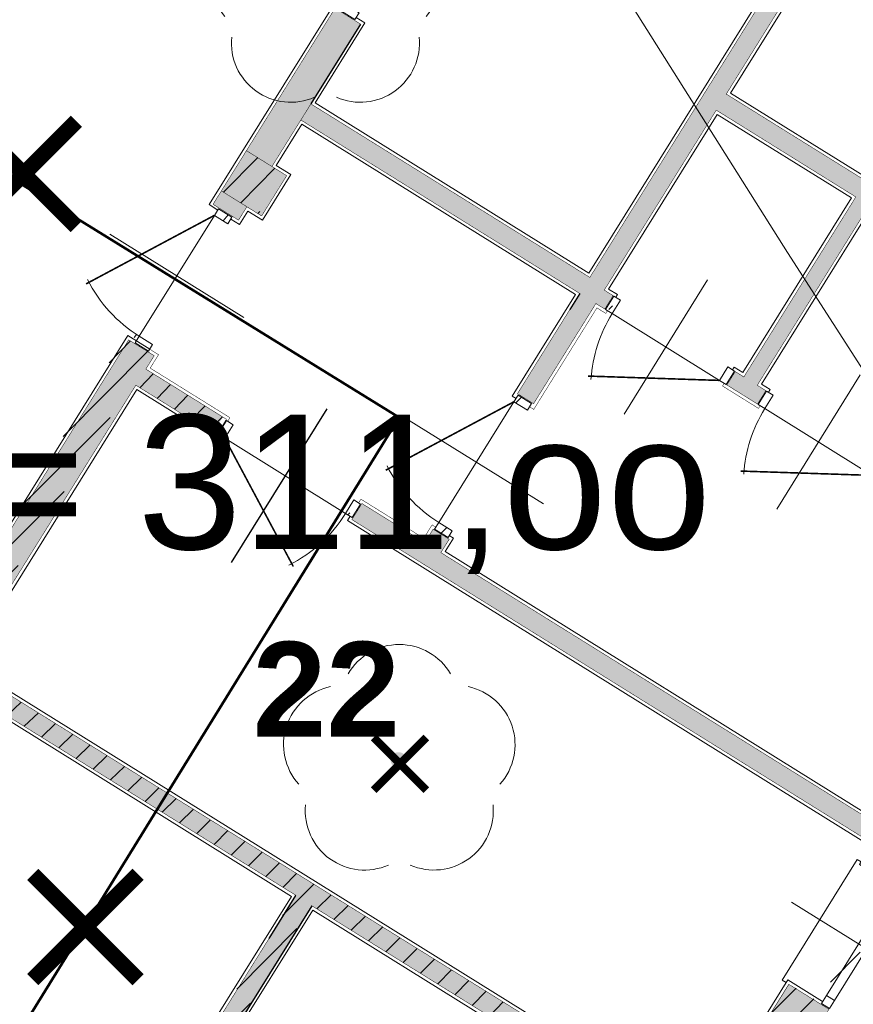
# Model space of a CAD drawing. Extents: x 4615668 to 9294084, y 5325188 to 10688993.
# Tile 629 of 656: x 4651598.04 to 4651603.31, y 5338724.82 to 5338731.05. Entities that reach past the tile are written whole.
import ezdxf

# ---------------------------------------------------------------- set-up
doc = ezdxf.new("R2010")
doc.units = 0
doc.header["$MEASUREMENT"] = 0
doc.linetypes.add('DASHED', pattern=[19.049999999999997, 12.7, -6.35])
for name, color, linetype, lineweight in [('00_GM_DR_SKARPY', 96, 'Continuous', 15), ('budynek', 7, 'Continuous', 53), ('warst_ciagla', 7, 'Continuous', 0), ('Wymiar', 7, 'Continuous', 9), ('zielen', 7, 'Continuous', 13)]:
    doc.layers.add(name, color=color, linetype=linetype, lineweight=lineweight)
doc.layers.add('sciany', color=1, linetype='Continuous')
doc.layers.add('STOLARKA', color=4, linetype='Continuous')
doc.styles.add('Style-Arial', font='arial.ttf')
doc.styles.add('tomek14', font='ISOCP.shx', dxfattribs={"height": 14})
pattern_1 = [(45, (-16734.60844200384, 1868.813515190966), (-0.0883883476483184, 0.0883883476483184), [])]

# ---------------------------------------------------------------- blocks, each defined once
blk = doc.blocks.new('G$CF45FC2ED')
at = {"layer": 'STOLARKA', "color": 252, "linetype": 'Continuous', "lineweight": 0}
for p, q in [((45, 100.0000000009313), (45, 0)), ((85, 49.99999999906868), (5, 49.99999999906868))]:
    blk.add_line(p, q, dxfattribs=at)
at = {"layer": 'STOLARKA', "color": 252, "linetype": 'Continuous', "lineweight": 0, "const_width": 0.9999999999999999}
blk.add_lwpolyline([(5, 50), (77.05658363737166, 91.6018879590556)], dxfattribs=at)
at = {"layer": 'STOLARKA', "color": 252, "linetype": 'Continuous', "lineweight": 0}
for points in [[(5, 40), (5, 50), (0, 50), (0, 40)], [(85, 40), (85, 50), (90, 50), (90, 40)]]:
    blk.add_lwpolyline(points, close=True, dxfattribs=at)
blk.add_arc((-5, 49.99999999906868), 90, 0, 28.08978682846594, dxfattribs=at)
blk = doc.blocks.new('G$C8361AC1F')
at = {"layer": 'STOLARKA', "color": 252, "linetype": 'Continuous', "lineweight": 0}
for p, q in [((50, 100.0000000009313), (50, 0)), ((5, 50), (95, 49.99999999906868))]:
    blk.add_line(p, q, dxfattribs=at)
at = {"layer": 'STOLARKA', "color": 252, "linetype": 'Continuous', "lineweight": 0, "const_width": 0.9999999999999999}
blk.add_lwpolyline([(95, 50), (15.32566285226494, 95.99999999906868)], dxfattribs=at)
at = {"layer": 'STOLARKA', "color": 252, "linetype": 'Continuous', "lineweight": 0}
for points in [[(5, 40), (5, 50), (0, 50), (0, 40)], [(95, 40), (95, 50), (100, 50), (100, 40)]]:
    blk.add_lwpolyline(points, close=True, dxfattribs=at)
blk.add_arc((95, 49.99999999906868), 90, 148.7266556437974, 180, dxfattribs=at)
blk = doc.blocks.new('G$CB8F5CD2F')
at = {"layer": 'sciany', "ltscale": 40}
h = blk.add_hatch(color=0, dxfattribs=at)
h.dxf.hatch_style = 1
h.paths.add_polyline_path([(1451.682154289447, 1738.997292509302), (1451.682154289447, 1753.997292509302), (1041.682154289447, 1753.997292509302), (1041.682154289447, 1738.997292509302), (1451.682154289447, 1738.997292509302)], is_closed=False)
h.paths.add_polyline_path([(1451.682154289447, 1723.997292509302), (1451.682154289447, 1738.997292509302), (1041.682154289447, 1738.997292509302), (1041.682154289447, 1723.997292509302), (1451.682154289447, 1723.997292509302)], is_closed=False)
h.paths.add_polyline_path([(1108.520857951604, 1660.363933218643), (1120.520857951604, 1660.363933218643), (1120.520857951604, 1723.997292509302), (1108.520857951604, 1723.997292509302), (1108.520857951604, 1660.363933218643)], is_closed=False)
h.paths.add_polyline_path([(911.6821542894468, 1738.997292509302), (911.6821542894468, 1723.997292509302), (1041.682154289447, 1723.997292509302), (1041.682154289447, 1738.042348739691), (911.6821542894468, 1738.997292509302)], is_closed=False)
h.paths.add_polyline_path([(911.6821542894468, 1753.997292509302), (911.6821542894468, 1738.997292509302), (1041.682154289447, 1738.042348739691), (1041.682154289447, 1754.000000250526), (911.6821542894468, 1753.997292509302)], is_closed=False)
h.paths.add_polyline_path([(861.1821542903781, 1754.000000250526), (861.1821542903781, 1738.997292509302), (881.6821542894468, 1738.997292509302), (881.6821542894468, 1754.000000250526), (861.1821542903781, 1754.000000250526)], is_closed=False)
h.paths.add_polyline_path([(861.1821542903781, 1723.997292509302), (881.6821542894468, 1723.997292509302), (881.6821542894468, 1738.997292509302), (861.1821542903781, 1738.997292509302), (861.1821542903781, 1723.997292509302)], is_closed=False)
h.paths.add_polyline_path([(896.6821542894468, 1723.997292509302), (881.6821542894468, 1723.997292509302), (881.6821542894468, 1660.363933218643), (896.6821542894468, 1660.363933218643), (896.6821542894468, 1723.997292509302)], is_closed=False)
h.paths.add_polyline_path([(900.6821542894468, 1723.997292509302), (896.6821542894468, 1723.997292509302), (896.6821542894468, 1660.363933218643), (900.6821542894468, 1660.363933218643), (900.6821542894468, 1723.997292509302)], is_closed=False)
h.paths.add_polyline_path([(1466.682154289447, 1704.250000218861), (1481.682154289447, 1704.250000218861), (1481.682154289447, 1723.997292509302), (1466.682154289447, 1723.997292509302), (1466.682154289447, 1704.250000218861)], is_closed=False)
h.paths.add_polyline_path([(1466.682154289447, 1704.250000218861), (1466.682154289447, 1723.997292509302), (1451.682154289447, 1723.997292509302), (1451.682154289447, 1704.250000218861), (1466.682154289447, 1704.250000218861)], is_closed=False)
h.paths.add_polyline_path([(1466.682154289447, 1213.997292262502), (1481.682154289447, 1213.997292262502), (1481.682154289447, 1614.250000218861), (1466.682154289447, 1614.250000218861), (1466.682154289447, 1213.997292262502)], is_closed=False)
h.paths.add_polyline_path([(1451.682154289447, 1213.997292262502), (1466.682154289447, 1213.997292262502), (1466.682154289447, 1614.250000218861), (1451.682154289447, 1614.250000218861), (1451.682154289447, 1213.997292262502)], is_closed=False)
h.paths.add_polyline_path([(1348.104445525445, 1404.758360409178), (1348.104445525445, 1538.863933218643), (1354.284787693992, 1538.863933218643), (1354.284787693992, 1548.863933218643), (1331.91822454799, 1548.863933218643), (1331.91822454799, 1538.863933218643), (1338.315591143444, 1538.863933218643), (1338.315591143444, 1404.758360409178), (1234.520857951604, 1404.758360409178), (1234.520857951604, 1538.863933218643), (1240.91822454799, 1538.863933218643), (1240.91822454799, 1548.863933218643), (1224.520857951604, 1548.863933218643), (1224.520857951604, 1404.758360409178), (1120.520857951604, 1404.758360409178), (1120.520857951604, 1558.363933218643), (1108.520857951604, 1558.363933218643), (1108.520857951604, 1548.863933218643), (900.6821542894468, 1548.863933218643), (900.6821542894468, 1558.363933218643), (896.6821542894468, 1558.363933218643), (896.6821542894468, 1421.152787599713), (900.6821542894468, 1421.152787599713), (900.6821542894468, 1536.863933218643), (1108.520857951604, 1536.863933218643), (1108.520857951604, 1260.652787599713), (900.6821542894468, 1260.652787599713), (900.6821542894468, 1248.652787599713), (1108.520857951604, 1248.652787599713), (1108.520857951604, 1198.997292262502), (1120.520857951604, 1198.997292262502), (1120.520857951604, 1248.652787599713), (1127.123491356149, 1248.652787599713), (1127.123491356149, 1258.652787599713), (1120.520857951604, 1258.652787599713), (1120.520857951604, 1392.783479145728), (1224.520857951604, 1392.783479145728), (1224.520857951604, 1258.652787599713), (1218.123491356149, 1258.652787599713), (1218.123491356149, 1248.652787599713), (1240.91822454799, 1248.652787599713), (1240.91822454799, 1258.652787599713), (1234.520857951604, 1258.652787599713), (1234.520857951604, 1392.783479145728), (1338.315591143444, 1392.783479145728), (1338.315591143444, 1258.652787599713), (1331.91822454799, 1258.652787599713), (1331.91822454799, 1248.652787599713), (1354.284787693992, 1248.652787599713), (1354.284787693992, 1258.652787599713), (1348.104445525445, 1258.652787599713), (1348.104445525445, 1392.783479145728), (1451.682154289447, 1392.783479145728), (1451.682154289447, 1404.758360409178), (1348.104445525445, 1404.758360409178)], is_closed=False)
h.paths.add_polyline_path([(881.6821542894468, 1558.363933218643), (881.6821542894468, 1421.152787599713), (896.6821542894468, 1421.152787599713), (896.6821542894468, 1558.363933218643), (881.6821542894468, 1558.363933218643)], is_closed=False)
h.paths.add_polyline_path([(896.6821542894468, 1320.152787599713), (881.6821542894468, 1320.152787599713), (881.6821542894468, 1213.997292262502), (896.6821542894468, 1213.997292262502), (896.6821542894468, 1320.152787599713)], is_closed=False)
h.paths.add_polyline_path([(900.6052840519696, 1320.152787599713), (896.6821542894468, 1320.152787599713), (896.6821542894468, 1213.997292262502), (900.6821542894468, 1213.997292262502), (900.6821542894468, 1260.652787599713), (900.6052840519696, 1260.652787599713), (900.6052840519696, 1320.152787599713)], is_closed=False)
h.paths.add_polyline_path([(1108.520857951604, 1198.997292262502), (1108.520857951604, 1173.997292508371), (1120.520857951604, 1173.997292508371), (1120.520857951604, 1198.997292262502), (1108.520857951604, 1198.997292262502)], is_closed=False)
h.paths.add_polyline_path([(881.6821542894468, 1173.997292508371), (896.6821542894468, 1173.997292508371), (896.6821542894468, 1183.997292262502), (881.6821542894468, 1183.997292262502), (881.6821542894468, 1173.997292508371)], is_closed=False)
h.paths.add_polyline_path([(896.6821542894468, 1173.997292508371), (900.6821542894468, 1173.997292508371), (900.6821542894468, 1183.997292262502), (896.6821542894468, 1183.997292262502), (896.6821542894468, 1173.997292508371)], is_closed=False)
h.paths.add_polyline_path([(1451.682154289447, 1164.247292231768), (1466.682154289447, 1164.247292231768), (1466.682154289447, 1183.997292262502), (1451.682154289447, 1183.997292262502), (1451.682154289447, 1164.247292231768)], is_closed=False)
h.paths.add_polyline_path([(1481.682154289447, 1164.247292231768), (1481.682154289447, 1183.997292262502), (1466.682154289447, 1183.997292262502), (1466.682154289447, 1164.247292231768), (1481.682154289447, 1164.247292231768)], is_closed=False)
h = blk.add_hatch(color=0, dxfattribs=at)
h.dxf.hatch_style = 1
h.paths.add_polyline_path([(881.6821542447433, 1184.000000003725), (911.6821542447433, 1184.000000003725), (911.6821542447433, 1214.000000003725), (881.6821542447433, 1214.000000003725)])
h = blk.add_hatch(color=0, dxfattribs=at)
h.dxf.hatch_style = 1
h.paths.add_polyline_path([(1481.682154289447, 584.0912878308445), (1481.682154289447, 564.3412878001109), (1451.682154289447, 564.249999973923), (1451.682154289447, 584.0000000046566)])
h.paths.add_polyline_path([(1451.682154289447, 614.0000000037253), (1451.682154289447, 716.1306915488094), (1414.079520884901, 716.1306915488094), (1414.079520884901, 726.1306915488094), (1451.682154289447, 726.1306915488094), (1451.682154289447, 830.1306915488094), (1316.682154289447, 830.1306915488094), (1316.682154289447, 726.2637978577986), (1323.079520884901, 726.130691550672), (1323.079520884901, 716.130691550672), (1316.807222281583, 716.130691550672), (1316.682154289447, 596.0000000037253), (1323.079520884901, 596.0000000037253), (1323.079520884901, 584.0000000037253), (1298.284787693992, 584.0220370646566), (1298.284787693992, 596.0000000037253), (1304.182154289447, 596.0000000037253), (1304.182154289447, 716.1306915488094), (1298.284787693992, 716.3450071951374), (1298.284787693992, 726.130691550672), (1304.182154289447, 726.130691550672), (1304.182154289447, 830.1306915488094), (1169.182154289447, 830.1306915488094), (1169.182154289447, 726.1306915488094), (1206.284787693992, 726.1306915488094), (1206.284787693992, 716.1306915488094), (1169.182154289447, 716.1306915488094), (1169.182154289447, 596.0000000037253), (1197.284787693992, 596.0000000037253), (1197.284787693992, 584.0000000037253), (1157.182154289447, 584.0000000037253), (1157.192699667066, 644.1244061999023), (900.6874269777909, 644.1244061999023), (900.6768816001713, 614.0000000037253), (881.6821542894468, 614.0000000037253), (881.6821542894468, 666.0000000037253), (900.6821542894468, 666.0000000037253), (900.6821542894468, 655.6287013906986), (1157.182154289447, 655.8207276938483), (1157.182154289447, 830.3914445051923), (900.6821542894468, 830.3914445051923), (900.6821542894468, 757.0000000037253), (881.6821542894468, 757.0000000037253), (881.6821542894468, 1072.951534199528), (900.6821542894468, 1073.000000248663), (900.6821542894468, 1063.000000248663), (958.1052840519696, 1063.000000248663), (958.1052840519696, 1051.000000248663), (900.6821542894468, 1051.000000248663), (900.6821542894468, 842.3914445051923), (1451.682154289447, 842.3914445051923), (1451.754798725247, 947.3524121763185), (1481.682154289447, 947.353846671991), (1481.682154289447, 614.2086764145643)])
h = blk.add_hatch(color=0, dxfattribs=at)
h.dxf.hatch_style = 1
h.paths.add_polyline_path([(1120.520857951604, 1063.000000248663), (1120.520857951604, 1073.000000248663), (1108.520857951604, 1073.000000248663), (1108.520857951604, 1063.000000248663), (1061.682154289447, 1063.000000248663), (1061.682154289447, 1051.000000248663), (1451.682154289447, 1051.000000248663), (1451.682154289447, 1063.000000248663), (1120.520857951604, 1063.000000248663)], is_closed=False)
at = {"layer": 'sciany', "color": 0, "ltscale": 40}
for p, q in [((1151.682154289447, 1404.758360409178), (1151.682154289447, 1404.761068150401)), ((1211.682154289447, 1404.758360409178), (1211.682154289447, 1404.761068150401)), ((1151.682154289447, 1392.783479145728), (1151.682154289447, 1392.786186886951)), ((1211.682154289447, 1392.783479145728), (1211.682154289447, 1392.786186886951)), ((900.6052840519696, 1320.155495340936), (900.6052840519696, 1260.655495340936)), ((900.6821542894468, 1289.063692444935), (900.6052840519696, 1289.063692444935)), ((971.6821542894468, 1260.652787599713), (971.6821542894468, 1260.655495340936)), ((1031.682154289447, 1260.652787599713), (1031.682154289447, 1260.655495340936)), ((1091.682154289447, 1260.652787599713), (1091.682154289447, 1260.655495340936)), ((971.6821542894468, 1248.652787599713), (971.6821542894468, 1248.655495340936)), ((1031.682154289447, 1248.652787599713), (1031.682154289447, 1248.655495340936)), ((1091.682154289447, 1248.652787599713), (1091.682154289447, 1248.655495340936)), ((1108.520857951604, 1248.655495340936), (1108.520857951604, 1236.655495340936)), ((1011.182154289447, 1102.22507028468), (1011.182154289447, 987.529883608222)), ((1157.182154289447, 798.2613830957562), (1157.182154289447, 830.3914445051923)), ((1169.182154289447, 830.1306915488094), (1169.182154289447, 726.1306915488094))]:
    blk.add_line(p, q, dxfattribs=at)
at = {"layer": 'sciany', "color": 0, "lineweight": 0, "ltscale": 40}
blk.add_line((1525.682154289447, 992.31900860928), (1425.682154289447, 992.31900860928), dxfattribs=at)
at = {"layer": 'sciany', "color": 0, "ltscale": 40, "const_width": 0.3}
for points in [[(1224.520857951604, 1548.866640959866), (1224.520857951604, 1404.761068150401), (1120.520857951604, 1404.761068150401), (1120.520857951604, 1558.366640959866)], [(1108.520857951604, 1536.866640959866), (1108.520857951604, 1260.655495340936), (900.6052840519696, 1260.655495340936)], [(1234.520857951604, 1392.786186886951), (1234.520857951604, 1258.655495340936), (1240.91822454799, 1258.655495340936), (1240.91822454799, 1248.655495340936), (1218.123491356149, 1248.655495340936), (1218.123491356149, 1258.655495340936), (1224.520857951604, 1258.655495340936), (1224.520857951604, 1392.786186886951), (1120.520857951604, 1392.786186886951), (1120.520857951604, 1258.655495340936), (1127.123491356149, 1258.655495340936), (1127.123491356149, 1248.655495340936), (1120.520857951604, 1248.655495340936), (1120.520857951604, 1174.000000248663), (1108.520857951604, 1174.000000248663), (1108.520857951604, 1248.655495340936), (900.6687312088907, 1248.655495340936), (900.6732178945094, 1248.655495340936)], [(1119.350229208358, 1171.000000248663), (1122.520857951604, 1171.000000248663), (1122.520857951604, 1246.655495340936), (1129.123491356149, 1246.655495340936), (1129.123491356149, 1248.655495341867)], [(1216.123491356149, 1248.655495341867), (1216.123491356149, 1246.655495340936), (1242.91822454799, 1246.655495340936), (1242.91822454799, 1248.655495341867)], [(900.6821542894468, 655.6287013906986), (1157.182154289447, 656.0000000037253), (1157.182154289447, 830.3914445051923), (900.6821542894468, 830.3914445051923), (900.6821542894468, 757.0000000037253), (881.6821542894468, 757.0000000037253), (881.6821542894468, 1073.000000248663), (900.6821542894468, 1073.000000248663), (900.6821542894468, 1063.000000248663), (960.6821542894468, 1063.000000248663), (960.6821542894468, 1051.000000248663), (900.6821542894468, 1051.000000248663), (900.6821542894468, 756.9314009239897)], [(962.1052840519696, 1065.000000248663), (902.6821542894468, 1065.000000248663), (902.6821542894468, 1075.000000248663), (896.1052840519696, 1075.000000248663)], [(1109.350229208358, 1075.000000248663), (1106.520857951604, 1075.000000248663), (1106.520857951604, 1065.000000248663), (1059.682154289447, 1065.000000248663)], [(1451.682154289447, 1063.000000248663), (1120.520857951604, 1063.000000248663), (1120.520857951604, 1073.000000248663), (1108.520857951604, 1073.000000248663), (1108.520857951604, 1063.000000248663), (1061.682154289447, 1063.000000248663), (1061.682154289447, 1051.000000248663), (1451.682154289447, 1051.000000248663)], [(962.1052840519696, 1065.000000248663), (962.1052840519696, 1062.22507028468)], [(1059.682154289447, 1065.000000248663), (1059.682154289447, 1062.22507028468)], [(1481.682154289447, 947.353846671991), (1451.754799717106, 947.353846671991), (1451.682154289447, 842.3914445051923), (900.6821542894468, 842.3914445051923), (900.6821542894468, 1051.000000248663)], [(1451.682154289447, 947.353846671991), (1451.682154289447, 614.0000000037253), (1481.682154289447, 614.0000000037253), (1481.682154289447, 947.353846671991)], [(1169.182154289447, 726.1306915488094), (1169.182154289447, 830.1306915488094), (1304.182154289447, 830.1306915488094)]]:
    blk.add_lwpolyline(points, dxfattribs=at)
at = {"layer": 'sciany', "color": 0, "lineweight": 0, "ltscale": 40}
for points in [[(1242.91822454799, 1548.866640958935), (1242.91822454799, 1550.866640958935), (1222.520857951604, 1550.866640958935), (1222.520857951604, 1406.761068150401), (1122.520857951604, 1406.761068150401), (1122.520857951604, 1560.366640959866), (1119.350229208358, 1560.366640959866)], [(896.1052840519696, 1419.155495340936), (902.6052840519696, 1419.155495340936), (902.6052840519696, 1534.866640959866), (1106.520857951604, 1534.866640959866), (1106.520857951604, 1262.655495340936), (902.6052840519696, 1262.655495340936), (902.6052840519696, 1322.155495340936), (896.1052840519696, 1322.155495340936)], [(1129.123491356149, 1258.655495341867), (1129.123491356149, 1260.655495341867), (1122.520857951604, 1260.655495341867), (1122.520857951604, 1390.786186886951), (1222.520857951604, 1390.786186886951), (1222.520857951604, 1260.655495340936), (1216.123491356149, 1260.655495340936), (1216.123491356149, 1258.655495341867)], [(1242.91822454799, 1258.655495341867), (1242.91822454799, 1260.655495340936), (1236.520857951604, 1260.655495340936), (1236.520857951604, 1390.786186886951), (1336.315591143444, 1390.786186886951), (1336.315591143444, 1260.655495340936), (1329.91822454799, 1260.655495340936), (1329.91822454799, 1258.655495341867)], [(879.8750756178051, 1322.155495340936), (879.6821542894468, 1172.500000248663), (886.1052840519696, 1172.500000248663)], [(896.1052840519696, 1172.000000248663), (902.6052840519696, 1172.000000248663), (902.6052840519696, 1181.973497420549), (913.6052840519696, 1181.973497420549), (913.6052840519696, 1215.975428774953), (902.6052840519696, 1215.975428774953), (902.6052840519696, 1246.655495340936), (1106.520857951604, 1246.655495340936), (1106.520857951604, 1171.000000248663), (1109.350229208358, 1171.000000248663)], [(896.1052840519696, 1075.000000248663), (879.6821542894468, 1075.000000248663), (879.6821542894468, 755.5893839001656), (886.1821542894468, 755.5893839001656)], [(1475.682154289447, 1076.249999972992), (1449.682154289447, 1076.249999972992), (1449.682154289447, 1065.000000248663), (1122.520857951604, 1065.000000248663), (1122.520857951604, 1075.000000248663), (1119.350229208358, 1075.000000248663)], [(962.1052840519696, 1052.22507028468), (962.1052840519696, 1049.000000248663), (902.6821542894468, 1049.000000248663), (902.6821542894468, 844.3914445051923), (1449.682154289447, 844.3914445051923), (1449.682154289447, 949.353846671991), (1475.682154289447, 949.353846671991)], [(1059.682154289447, 1052.22507028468), (1059.682154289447, 1049.000000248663), (1449.682154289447, 1049.000000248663), (1449.682154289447, 1035.32600692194), (1475.704980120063, 1035.32600692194)], [(1449.682154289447, 947.31900860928), (1446.682154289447, 947.31900860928), (1446.682154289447, 1037.31900860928), (1449.682154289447, 1037.31900860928)], [(896.1821542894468, 668.0000000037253), (902.1052840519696, 668.0000000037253), (902.1052840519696, 658.0000000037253), (1155.182154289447, 658.0000000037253), (1155.182154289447, 828.3914445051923), (902.6821542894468, 828.3914445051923), (902.6821542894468, 755.0000000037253), (896.1821542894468, 755.0000000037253)], [(1296.284787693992, 726.1306915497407), (1296.284787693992, 728.1306915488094), (1302.182154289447, 728.1306915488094), (1302.182154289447, 828.1306915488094), (1171.182154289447, 828.1306915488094), (1171.182154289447, 728.1306915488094), (1209.284787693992, 728.1306915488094), (1209.284787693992, 726.1306915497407)]]:
    blk.add_lwpolyline(points, dxfattribs=at)
at = {"layer": 'sciany', "color": 0, "ltscale": 40, "const_width": 0.3}
for points in [[(900.6821542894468, 1320.155495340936), (881.6821542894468, 1320.155495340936), (881.6821542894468, 1214.000000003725), (900.6821542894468, 1214.000000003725)], [(881.6821542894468, 1184.000000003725), (911.6821542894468, 1184.000000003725), (911.6821542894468, 1214.000000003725), (881.6821542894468, 1214.000000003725)], [(900.6821542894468, 1174.000000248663), (900.6821542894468, 1184.000000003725), (881.6821542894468, 1184.000000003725), (881.6821542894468, 1174.000000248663)]]:
    blk.add_lwpolyline(points, close=True, dxfattribs=at)
at = {"layer": 'sciany', "color": 0, "lineweight": 0, "ltscale": 40}
for points in [[(1481.682154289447, 1030.81900860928), (1481.682154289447, 953.81900860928), (1475.682154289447, 953.81900860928), (1475.682154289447, 1030.81900860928)], [(1481.682154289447, 947.81900860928), (1481.682154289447, 953.81900860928), (1475.682154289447, 953.81900860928), (1475.682154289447, 947.81900860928)]]:
    blk.add_lwpolyline(points, close=True, dxfattribs=at)
at = {"layer": 'sciany', "color": 0, "ltscale": 40}
for name, p, rotation in [('G$C8361AC1F', (936.1052840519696, 1320.655495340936), 89.99999999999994), ('G$CF45FC2ED', (1217.623491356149, 1298.655495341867), 180), ('G$CF45FC2ED', (1331.41822454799, 1298.655495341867), 180), ('G$C8361AC1F', (936.1052840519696, 1073.500000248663), 90.00000000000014), ('G$C8361AC1F', (1159.350229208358, 1073.500000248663), 89.9999999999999), ('G$C8361AC1F', (1061.182154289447, 1102.22507028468), 180)]:
    blk.add_blockref(name, p, dxfattribs=dict(at, rotation=rotation))
blk = doc.blocks.new('922_5')
at = {"layer": 'zielen', "linetype": 'Continuous', "lineweight": 13}
h = blk.add_hatch(color=96, dxfattribs=at)
edge = h.paths.add_edge_path()
edge.add_arc((-0.0004999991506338, 3.49246e-10), 0.05, 0, 360)
at = {"layer": 'zielen', "color": 96, "linetype": 'Continuous', "lineweight": 13}
for centre, radius, start, end in [((0.0045000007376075, 0.3570000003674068), 0.374593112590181, 30.12431666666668, 149.8756805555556), ((-0.3524999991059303, 0.0980000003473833), 0.3751972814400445, 101.9987666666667, 221.9758638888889), ((0.3615000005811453, 0.0980000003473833), 0.3752892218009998, 318.024136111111, 78.00123333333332), ((-0.2154999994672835, -0.3209999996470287), 0.3748306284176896, 174.3350361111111, 293.7606888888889), ((0.2245000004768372, -0.3209999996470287), 0.3747665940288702, 246.2393111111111, 5.664963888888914)]:
    blk.add_arc(centre, radius, start, end, dxfattribs=at)
blk = doc.blocks.new('G$C3390F2A0')
at = {"layer": 'budynek', "color": 7, "linetype": 'Continuous', "lineweight": 53, "flags": 128}
blk.add_lwpolyline([(107.2088223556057, 133.1780143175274), (112.0360984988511, 130.1964614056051), (115.4588223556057, 135.7380143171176), (110.6315462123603, 138.71956722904)], close=True, dxfattribs=at)
at = {"layer": 'warst_ciagla', "color": 21, "linetype": 'Continuous', "lineweight": 0, "flags": 128}
blk.add_lwpolyline([(124.4462416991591, 126.9368357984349), (120.4355936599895, 132.9161888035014), (119.0713166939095, 134.9839213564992), (117.9156629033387, 136.7823461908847), (116.3964983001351, 139.1941374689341), (115.6320998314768, 140.3969764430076), (114.4799632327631, 142.2051329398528), (112.9447416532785, 144.6167924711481), (112.169742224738, 145.817719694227), (110.9882568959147, 147.6064340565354), (110.3858015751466, 148.4929586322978), (109.1106704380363, 150.3484959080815)], dxfattribs=at)
at = {"layer": 'zielen', "color": 96, "linetype": 'Continuous', "lineweight": 13}
blk.add_blockref('922_5', (114.9888223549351, 138.4280143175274), dxfattribs=at)
blk = doc.blocks.new('G$C8E15AEAE')
at = {"layer": 'sciany', "lineweight": 0, "ltscale": 40, "const_width": 0.1}
for points in [[(0.0353553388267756, 0.0353553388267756), (0.7021742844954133, 0.7021742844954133)], [(0.0353553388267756, 0.7021742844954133), (0.7021742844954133, 0.0353553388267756)]]:
    blk.add_lwpolyline(points, dxfattribs=at)

msp = doc.modelspace()

# ---------------------------------------------------------------- hatches: boundary and pattern name
at = {"lineweight": 0, "ltscale": 40, "transparency": 33554687}
h = msp.add_hatch(dxfattribs=at)
h.set_pattern_fill('ANSI31', color=256)
h.set_pattern_definition(pattern_1)
h.paths.add_polyline_path([(4651599.291036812, 5338729.980282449), (4651599.545760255, 5338729.82180227), (4651599.704240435, 5338730.076525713), (4651599.449516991, 5338730.235005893)])
h = msp.add_hatch(dxfattribs=at)
h.set_pattern_fill('ANSI31', color=256)
h.set_pattern_definition(pattern_1)
h.paths.add_polyline_path([(4651599.332271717, 5338729.772076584), (4651599.247363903, 5338729.824903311), (4651599.273777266, 5338729.867357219), (4651599.358685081, 5338729.814530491)])
h = msp.add_hatch(dxfattribs=at)
h.set_pattern_fill('ANSI31', color=256)
h.set_pattern_definition(pattern_1)
h.paths.add_polyline_path([(4651601.822040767, 5338729.29660971), (4651601.769214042, 5338729.211701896), (4651601.726760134, 5338729.238115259), (4651601.77958686, 5338729.323023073)])
h = msp.add_hatch(dxfattribs=at)
h.set_pattern_fill('ANSI31', color=256)
h.set_pattern_definition(pattern_1)
h.paths.add_polyline_path([(4651600.961831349, 5338721.874284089), (4651600.735954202, 5338722.014817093), (4651600.799346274, 5338722.11670647), (4651601.02522342, 5338721.976173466), (4651601.659834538, 5338722.996176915), (4651601.349049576, 5338723.189536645), (4651601.401876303, 5338723.274444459), (4651601.712661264, 5338723.081084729), (4651602.262059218, 5338723.964126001), (4651601.124294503, 5338724.672004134), (4651600.574896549, 5338723.788962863), (4651600.62921519, 5338723.75516767), (4651600.576388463, 5338723.670259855), (4651600.522069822, 5338723.704055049), (4651599.887458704, 5338722.6840516), (4651599.941777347, 5338722.650256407), (4651599.878385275, 5338722.548367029), (4651599.667858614, 5338722.679349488), (4651599.731250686, 5338722.781238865), (4651599.781323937, 5338722.750085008), (4651600.415935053, 5338723.770088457), (4651600.365861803, 5338723.801242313), (4651600.418688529, 5338723.886150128), (4651600.46876178, 5338723.854996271), (4651601.018159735, 5338724.738037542), (4651599.880395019, 5338725.445915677), (4651599.330997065, 5338724.562874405), (4651599.646027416, 5338724.366873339), (4651599.59320069, 5338724.281965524), (4651599.278170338, 5338724.477966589), (4651598.643559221, 5338723.457963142), (4651598.873681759, 5338723.314788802), (4651598.810289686, 5338723.212899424), (4651598.478277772, 5338723.419465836), (4651598.79523813, 5338723.928912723), (4651596.595473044, 5338725.297531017), (4651596.436992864, 5338725.042807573), (4651596.275668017, 5338725.143178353), (4651596.550366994, 5338725.584698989), (4651596.711691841, 5338725.484328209), (4651596.658865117, 5338725.399420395), (4651598.858630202, 5338724.030802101), (4651599.779883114, 5338725.511521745), (4651597.580118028, 5338726.880140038), (4651597.192415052, 5338726.256989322), (4651597.031090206, 5338726.357360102), (4651598.700414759, 5338729.040447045), (4651598.861739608, 5338728.940076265), (4651598.808912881, 5338728.855168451), (4651599.318359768, 5338728.538208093), (4651599.254967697, 5338728.436318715), (4651598.745520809, 5338728.753279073), (4651597.6435101, 5338726.982029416), (4651602.326828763, 5338724.068229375), (4651602.88340352, 5338724.962805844), (4651603.138126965, 5338724.804325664), (4651601.117504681, 5338721.556601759), (4651600.862781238, 5338721.715081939)])
h.paths.add_polyline_path([(4651600.125135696, 5338728.027133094), (4651600.07230897, 5338727.942225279), (4651600.114762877, 5338727.915811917), (4651600.167589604, 5338728.000719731)], flags=16)
h.paths.add_polyline_path([(4651601.355177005, 5338723.303499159), (4651601.302350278, 5338723.218591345), (4651601.344804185, 5338723.192177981), (4651601.397630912, 5338723.277085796)], flags=16)
h.paths.add_polyline_path([(4651596.121433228, 5338724.885813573), (4651596.376156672, 5338724.727333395), (4651596.534636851, 5338724.982056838), (4651596.279913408, 5338725.140537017)], flags=16)
h.paths.add_polyline_path([(4651598.85683118, 5338729.007906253), (4651598.771923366, 5338729.060732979), (4651598.745510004, 5338729.018279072), (4651598.830417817, 5338728.965452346)], flags=16)
h.paths.add_polyline_path([(4651600.961831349, 5338721.874284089), (4651601.216554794, 5338721.71580391), (4651601.375034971, 5338721.970527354), (4651601.120311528, 5338722.129007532)], flags=16)
h.paths.add_polyline_path([(4651603.581871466, 5338725.517551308), (4651603.169823, 5338724.855270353), (4651603.118878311, 5338724.88696639), (4651603.530926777, 5338725.549247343)], flags=16)
h.paths.add_polyline_path([(4651603.138126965, 5338724.804325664), (4651603.169823, 5338724.855270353), (4651603.118878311, 5338724.88696639), (4651603.087182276, 5338724.836021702)], flags=16)
h.paths.add_polyline_path([(4651601.117504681, 5338721.556601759), (4651601.085808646, 5338721.50565707), (4651601.034863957, 5338721.537353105), (4651601.066559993, 5338721.588297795)], flags=16)
h = msp.add_hatch(dxfattribs=at)
h.set_pattern_fill('ANSI31', color=256)
h.set_pattern_definition(pattern_1)
h.paths.add_polyline_path([(4651601.227795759, 5338728.592746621), (4651601.142887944, 5338728.645573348), (4651601.169301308, 5338728.688027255), (4651601.254209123, 5338728.635200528)])
h = msp.add_hatch(dxfattribs=at)
h.set_pattern_fill('ANSI31', color=256)
h.set_pattern_definition(pattern_1)
h.paths.add_polyline_path([(4651600.752355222, 5338727.82857629), (4651600.667447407, 5338727.881403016), (4651600.641034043, 5338727.838949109), (4651600.725941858, 5338727.786122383)])

# ---------------------------------------------------------------- block references
at = {"lineweight": 0, "ltscale": 40}
for p in [(4651597.691446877, 5338729.705464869), (4651598.082594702, 5338724.940180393)]:
    msp.add_blockref('G$C8E15AEAE', p, dxfattribs=at)
at = {"lineweight": 0, "ltscale": 40, "xscale": 0.5, "yscale": 0.5, "zscale": 0.5}
msp.add_blockref('G$C8E15AEAE', (4651600.25727699, 5338726.157244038), dxfattribs=at)
at = {"layer": 'Wymiar', "color": 242, "linetype": 'DASHED', "lineweight": 30, "ltscale": 0.01}
msp.add_blockref('G$C3390F2A0', (4651484.976699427, 5338592.795857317), dxfattribs=at)
at = {"layer": 'Wymiar', "lineweight": 0, "ltscale": 40, "xscale": 0.01, "yscale": 0.01, "zscale": 0.01, "rotation": 328.1115445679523}
msp.add_blockref('G$CB8F5CD2F', (4651585.570573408, 5338724.571643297), dxfattribs=at)
at = {"layer": 'zielen', "color": 96, "linetype": 'Continuous', "lineweight": 13}
msp.add_blockref('922_5', (4651600.432722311, 5338726.365109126), dxfattribs=at)

# ---------------------------------------------------------------- texts
at = {"color": 0, "ltscale": 2.5, "insert": (4651599.509033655, 5338727.113118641), "char_height": 0.6, "width": 3.86948308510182, "attachment_point": 1, "style": 'tomek14'}
msp.add_mtext('{\\fArial|b1|i0|c238|p34;\\C94;22}', dxfattribs=at)
at = {"layer": '00_GM_DR_SKARPY', "insert": (4651594.794581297, 5338728.550179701), "char_height": 1, "width": 18.79679995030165, "attachment_point": 1, "style": 'Style-Arial'}
msp.add_mtext('{\\H0.85x;\\C0;%%P0,00= 311,oo}', dxfattribs=at)

doc.saveas('drawing.dxf')
